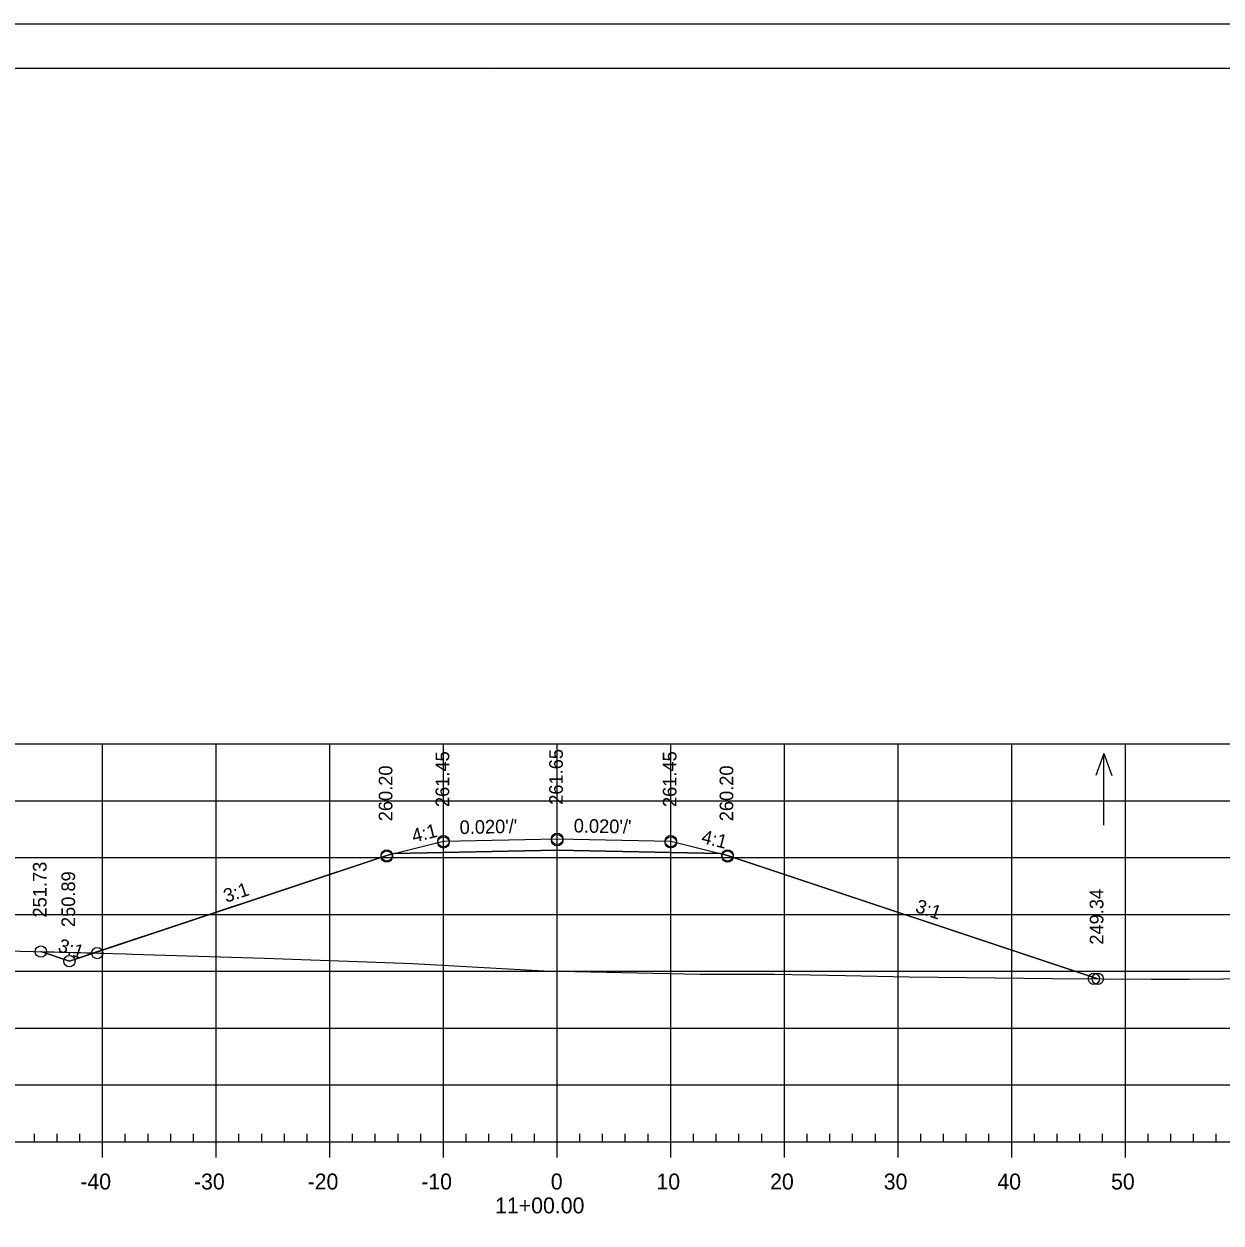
# Model space of a CAD drawing. Extents: x 1365647 to 1367999, y 387113 to 400173.
# Drawn here: x 1367707.8 to 1367813.1, y 387221.3 to 387326.8 of the extents above; entities that cross this region are included whole.
import ezdxf

# ---------------------------------------------------------------- set-up
doc = ezdxf.new("R2010")
doc.units = 0
for name, color, linetype in [('R_Alt Surface', 7, 'Continuous'), ('R_Axis', 7, 'Continuous'), ('R_Axis Annot', 7, 'Continuous'), ('R_Border', 7, 'Continuous'), ('R_Contours', 7, 'Continuous'), ('R_Exist Surface', 7, 'Continuous'), ('R_Fin Surface', 7, 'Continuous'), ('R_Grid', 7, 'Continuous'), ('R_No Plot', 7, 'Continuous'), ('R_Water Annot', 7, 'Continuous'), ('R_Xsect Elev', 7, 'Continuous'), ('R_Xsect Slope', 7, 'Continuous')]:
    doc.layers.add(name, color=color, linetype=linetype)

msp = doc.modelspace()

# ---------------------------------------------------------------- linework, layer by layer
at = {"layer": 'R_Alt Surface'}
msp.add_lwpolyline([(1367740.33, 387253.81), (1367754.68, 387254.1), (1367769.03, 387253.81)], dxfattribs=at)
at = {"layer": 'R_Axis'}
for p, q in [((1367609.68, 387228.45), (1367899.68, 387228.45)), ((1367708.68, 387228.45), (1367708.68, 387229.15)), ((1367710.68, 387228.45), (1367710.68, 387229.15)), ((1367712.68, 387228.45), (1367712.68, 387229.15)), ((1367714.68, 387227.05), (1367714.68, 387228.45)), ((1367716.68, 387228.45), (1367716.68, 387229.15)), ((1367718.68, 387228.45), (1367718.68, 387229.15)), ((1367720.68, 387228.45), (1367720.68, 387229.15)), ((1367722.68, 387228.45), (1367722.68, 387229.15)), ((1367724.68, 387227.05), (1367724.68, 387228.45)), ((1367726.68, 387228.45), (1367726.68, 387229.15)), ((1367728.68, 387228.45), (1367728.68, 387229.15)), ((1367730.68, 387228.45), (1367730.68, 387229.15)), ((1367732.68, 387228.45), (1367732.68, 387229.15)), ((1367734.68, 387227.05), (1367734.68, 387228.45)), ((1367736.68, 387228.45), (1367736.68, 387229.15)), ((1367738.68, 387228.45), (1367738.68, 387229.15)), ((1367740.68, 387228.45), (1367740.68, 387229.15)), ((1367742.68, 387228.45), (1367742.68, 387229.15)), ((1367744.68, 387227.05), (1367744.68, 387228.45)), ((1367746.68, 387228.45), (1367746.68, 387229.15)), ((1367748.68, 387228.45), (1367748.68, 387229.15)), ((1367750.68, 387228.45), (1367750.68, 387229.15)), ((1367752.68, 387228.45), (1367752.68, 387229.15)), ((1367754.68, 387227.05), (1367754.68, 387228.45)), ((1367756.68, 387228.45), (1367756.68, 387229.15)), ((1367758.68, 387228.45), (1367758.68, 387229.15)), ((1367760.68, 387228.45), (1367760.68, 387229.15)), ((1367762.68, 387228.45), (1367762.68, 387229.15)), ((1367764.68, 387227.05), (1367764.68, 387228.45)), ((1367766.68, 387228.45), (1367766.68, 387229.15)), ((1367768.68, 387228.45), (1367768.68, 387229.15)), ((1367770.68, 387228.45), (1367770.68, 387229.15)), ((1367772.68, 387228.45), (1367772.68, 387229.15)), ((1367774.68, 387227.05), (1367774.68, 387228.45)), ((1367776.68, 387228.45), (1367776.68, 387229.15)), ((1367778.68, 387228.45), (1367778.68, 387229.15)), ((1367780.68, 387228.45), (1367780.68, 387229.15)), ((1367782.68, 387228.45), (1367782.68, 387229.15)), ((1367784.68, 387227.05), (1367784.68, 387228.45)), ((1367786.68, 387228.45), (1367786.68, 387229.15)), ((1367788.68, 387228.45), (1367788.68, 387229.15)), ((1367790.68, 387228.45), (1367790.68, 387229.15)), ((1367792.68, 387228.45), (1367792.68, 387229.15)), ((1367794.68, 387227.05), (1367794.68, 387228.45)), ((1367796.68, 387228.45), (1367796.68, 387229.15)), ((1367798.68, 387228.45), (1367798.68, 387229.15)), ((1367800.68, 387228.45), (1367800.68, 387229.15)), ((1367802.68, 387228.45), (1367802.68, 387229.15)), ((1367804.68, 387227.05), (1367804.68, 387228.45)), ((1367806.68, 387228.45), (1367806.68, 387229.15)), ((1367808.68, 387228.45), (1367808.68, 387229.15)), ((1367810.68, 387228.45), (1367810.68, 387229.15)), ((1367812.68, 387228.45), (1367812.68, 387229.15))]:
    msp.add_line(p, q, dxfattribs=at)
at = {"layer": 'R_Border'}
for p, q in [((1367596.68, 387322.91), (1367912.86, 387322.91)), ((1367749.2, 387322.65), (1367749.2, 387322.65)), ((1367749.2, 387322.65), (1367749.2, 387322.65))]:
    msp.add_line(p, q, dxfattribs=at)
at = {"layer": 'R_Contours'}
for points in [[(1367713.91, 387245.06), (1367715.57, 387245.02), (1367716.75, 387244.98), (1367717.31, 387244.96), (1367728.93, 387244.6), (1367740.38, 387244.2), (1367741.94, 387244.14), (1367752.49, 387243.54), (1367753.54, 387243.49), (1367767.24, 387243.2), (1367773.8, 387243.19), (1367780.05, 387243.09), (1367785.67, 387242.97), (1367798.28, 387242.81), (1367802.25, 387242.79), (1367769.68, 387253.65), (1367769.03, 387253.81), (1367754.68, 387254.1), (1367740.33, 387253.81), (1367739.68, 387253.65)], [(1367709.25, 387245.18), (1367713.91, 387245.06), (1367711.76, 387244.34)]]:
    msp.add_lwpolyline(points, close=True, dxfattribs=at)
at = {"layer": 'R_Exist Surface'}
msp.add_lwpolyline([(1367695.76, 387245.52), (1367715.57, 387245.02), (1367716.75, 387244.98), (1367717.31, 387244.96), (1367728.93, 387244.6), (1367740.38, 387244.2), (1367741.94, 387244.14), (1367752.49, 387243.54), (1367753.54, 387243.49), (1367767.24, 387243.2), (1367773.8, 387243.19), (1367780.05, 387243.09), (1367785.67, 387242.97), (1367798.28, 387242.81), (1367806.99, 387242.76), (1367810.32, 387242.76), (1367819.31, 387242.85)], dxfattribs=at)
at = {"layer": 'R_Fin Surface'}
msp.add_lwpolyline([(1367709.25, 387245.18), (1367711.76, 387244.34), (1367739.68, 387253.65), (1367740.33, 387253.81), (1367744.68, 387254.9), (1367754.68, 387255.1), (1367764.68, 387254.9), (1367769.03, 387253.81), (1367769.68, 387253.65), (1367802.25, 387242.79)], dxfattribs=at)
at = {"layer": 'R_Grid'}
for p, q in [((1367609.68, 387263.45), (1367899.68, 387263.45)), ((1367714.68, 387228.45), (1367714.68, 387263.45)), ((1367724.68, 387228.45), (1367724.68, 387263.45)), ((1367734.68, 387228.45), (1367734.68, 387263.45)), ((1367744.68, 387228.45), (1367744.68, 387263.45)), ((1367754.68, 387228.45), (1367754.68, 387263.45)), ((1367764.68, 387228.45), (1367764.68, 387263.45)), ((1367774.68, 387228.45), (1367774.68, 387263.45)), ((1367784.68, 387228.45), (1367784.68, 387263.45)), ((1367794.68, 387228.45), (1367794.68, 387263.45)), ((1367804.68, 387228.45), (1367804.68, 387263.45)), ((1367609.68, 387258.45), (1367899.68, 387258.45)), ((1367609.68, 387253.45), (1367899.68, 387253.45)), ((1367609.68, 387248.45), (1367899.68, 387248.45)), ((1367609.68, 387243.45), (1367899.68, 387243.45)), ((1367609.68, 387238.45), (1367899.68, 387238.45)), ((1367609.68, 387233.45), (1367899.68, 387233.45)), ((1367609.68, 387228.45), (1367899.68, 387228.45))]:
    msp.add_line(p, q, dxfattribs=at)
at = {"layer": 'R_No Plot'}
msp.add_line((1367584.28, 387326.8), (1367917.62, 387326.8), dxfattribs=at)
msp.add_lwpolyline([(1367584.28, 387326.8), (1367917.62, 387326.8), (1367917.62, 387113.46), (1367584.28, 387113.46)], close=True, dxfattribs=at)
for centre in [(1367744.68, 387254.9), (1367744.68, 387254.79), (1367744.68, 387254.79), (1367754.68, 387255.1), (1367754.68, 387254.99), (1367754.68, 387254.99), (1367764.68, 387254.9), (1367764.68, 387254.79), (1367764.68, 387254.79), (1367739.68, 387253.65), (1367739.68, 387253.54), (1367739.68, 387253.54), (1367739.68, 387253.54), (1367769.68, 387253.65), (1367769.68, 387253.54), (1367769.68, 387253.54), (1367769.68, 387253.54), (1367709.25, 387245.18), (1367714.21, 387245.05), (1367714.21, 387245.05), (1367711.76, 387244.34), (1367801.92, 387242.79), (1367801.92, 387242.79), (1367802.25, 387242.79), (1367802.25, 387242.79)]:
    msp.add_circle(centre, 0.5, dxfattribs=at)
at = {"layer": 'R_Water Annot'}
for p, q in [((1367802.78, 387262.6), (1367802.08, 387260.67)), ((1367802.78, 387256.31), (1367802.78, 387262.6)), ((1367802.78, 387262.6), (1367803.48, 387260.67))]:
    msp.add_line(p, q, dxfattribs=at)

# ---------------------------------------------------------------- texts
at = {"layer": 'R_Axis Annot'}
for s, p in [('-40', (1367712.72, 387224.25)), ('-30', (1367722.72, 387224.25)), ('-20', (1367732.72, 387224.25)), ('-10', (1367742.72, 387224.25)), ('0', (1367754.12, 387224.25)), ('10', (1367763.42, 387224.25)), ('20', (1367773.42, 387224.25)), ('30', (1367783.42, 387224.25)), ('40', (1367793.42, 387224.25)), ('50', (1367803.42, 387224.25)), ('11+00.00', (1367749.22, 387222.15))]:
    msp.add_text(s, height=1.4, dxfattribs=at).set_placement(p)
at = {"layer": 'R_No Plot'}
for p in [(1367715.52, 387244.97), (1367741.9, 387244.09), (1367753.49, 387243.44), (1367798.24, 387242.76)]:
    msp.add_text('+', height=0.1, dxfattribs=at).set_placement(p)
at = {"layer": 'R_Xsect Elev'}
for s, p in [('261.45', (1367745.18, 387257.9)), ('261.65', (1367755.18, 387258.1)), ('261.45', (1367765.18, 387257.9)), ('260.20', (1367740.18, 387256.65)), ('260.20', (1367770.18, 387256.65)), ('251.73', (1367709.75, 387248.18)), ('250.89', (1367712.26, 387247.34)), ('249.34', (1367802.75, 387245.79))]:
    msp.add_text(s, height=1.2, rotation=90, dxfattribs=at).set_placement(p)
at = {"layer": 'R_Xsect Slope'}
for s, rotation, p in [("0.020'/'", 1.1458, (1367746.11, 387255.52)), ("0.020'/'", 358.8542, (1367756.13, 387255.67)), ('4:1', 14.0362, (1367742.06, 387254.76)), ('4:1', 345.9638, (1367767.3, 387254.76)), ('3:1', 18.4349, (1367725.56, 387249.47)), ('3:1', 341.5651, (1367786.12, 387248.69)), ('3:1', 341.5651, (1367710.66, 387245.23))]:
    msp.add_text(s, height=1.2, rotation=rotation, dxfattribs=at).set_placement(p)

doc.saveas('drawing.dxf')
